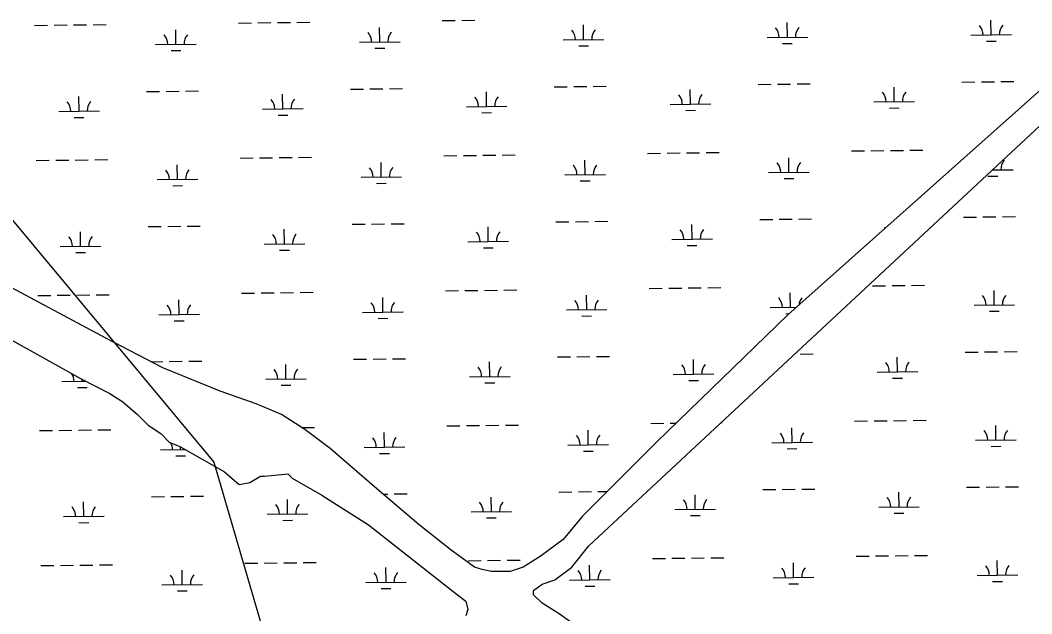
# Model space of a CAD drawing. Extents: x 3684037 to 3722149, y 433263 to 459021.
# Drawn here: x 3690697 to 3693188, y 441077 to 442539 of the extents above; entities that cross this region are included whole.
import ezdxf

# ---------------------------------------------------------------- set-up
doc = ezdxf.new("R2010")
doc.units = 0
for name, color, linetype in [('V-TOPO-BNDY', 7, 'Continuous'), ('V-TOPO-SHOR', 7, 'Continuous'), ('V-WETL-SWMP', 7, 'Continuous')]:
    doc.layers.add(name, color=color, linetype=linetype)

msp = doc.modelspace()

# ---------------------------------------------------------------- linework, layer by layer
at = {"layer": 'V-TOPO-BNDY'}
for p, q in [((3688191.4, 445033.4), (3691173.9, 441450.6)), ((3691173.9, 441450.6), (3691721.3, 439582.2))]:
    msp.add_line(p, q, dxfattribs=at)
at = {"layer": 'V-TOPO-SHOR'}
for p, q in [((3693349.1, 442491.5), (3692587.6, 441813)), ((3692097.3, 441244.1), (3693307.4, 442371.4)), ((3690908.1, 441755.6), (3690605.6, 441917.4)), ((3690443.9, 441880.8), (3690845.5, 441656.4)), ((3692587.6, 441813), (3692264.2, 441499.9)), ((3691048.9, 441682.5), (3690908.1, 441755.6)), ((3691189.8, 441625.1), (3691048.9, 441682.5)), ((3690845.5, 441656.4), (3690918.5, 441619.9)), ((3690918.5, 441619.9), (3690949.8, 441599)), ((3691278.4, 441593.8), (3691189.8, 441625.1)), ((3690949.8, 441599), (3690986.4, 441567.7)), ((3691341, 441567.7), (3691278.4, 441593.8)), ((3690986.4, 441567.7), (3691012.4, 441541.6)), ((3691398.4, 441531.2), (3691341, 441567.7)), ((3691012.4, 441541.6), (3691043.7, 441520.7)), ((3691461, 441484.2), (3691398.4, 441531.2)), ((3691043.7, 441520.7), (3691064.6, 441499.9)), ((3691064.6, 441499.9), (3691090.7, 441489.4)), ((3691090.7, 441489.4), (3691200.2, 441426.8)), ((3691575.7, 441385), (3691461, 441484.2)), ((3692264.2, 441499.9), (3692081.7, 441317.2)), ((3691200.2, 441426.8), (3691236.7, 441395.5)), ((3691262.8, 441400.7), (3691288.9, 441416.4)), ((3691288.9, 441416.4), (3691299.3, 441416.4)), ((3691299.3, 441416.4), (3691356.7, 441421.6)), ((3691356.7, 441421.6), (3691367.1, 441411.1)), ((3691367.1, 441411.1), (3691440.1, 441369.4)), ((3691236.7, 441395.5), (3691262.8, 441400.7)), ((3691680.1, 441296.3), (3691575.7, 441385)), ((3691440.1, 441369.4), (3691554.9, 441296.3)), ((3692081.7, 441317.2), (3692034.7, 441259.8)), ((3691554.9, 441296.3), (3691773.9, 441124.1)), ((3691758.3, 441233.7), (3691680.1, 441296.3)), ((3692034.7, 441259.8), (3691977.4, 441218)), ((3691815.7, 441191.9), (3691758.3, 441233.7)), ((3692055.6, 441191.9), (3692097.3, 441244.1)), ((3691977.4, 441218), (3691935.6, 441191.9)), ((3691831.3, 441186.7), (3691815.7, 441191.9)), ((3691857.4, 441181.5), (3691831.3, 441186.7)), ((3691904.3, 441181.5), (3691857.4, 441181.5)), ((3691935.6, 441191.9), (3691904.3, 441181.5)), ((3692013.9, 441160.6), (3692055.6, 441191.9)), ((3691982.6, 441150.2), (3692013.9, 441160.6)), ((3691961.7, 441134.5), (3691982.6, 441150.2)), ((3691961.7, 441124.1), (3691961.7, 441134.5)), ((3691773.9, 441124.1), (3691794.8, 441108.4)), ((3691794.8, 441108.4), (3691800, 441087.6)), ((3691982.6, 441103.2), (3691961.7, 441124.1)), ((3691800, 441087.6), (3691794.8, 441071.9)), ((3692024.3, 441077.1), (3691982.6, 441103.2)), ((3692436.4, 440784.9), (3692024.3, 441077.1))]:
    msp.add_line(p, q, dxfattribs=at)
at = {"layer": 'V-WETL-SWMP'}
for p, q in [((3690733, 442526.2), (3690764.9, 442526.6)), ((3690780.9, 442526.8), (3690812.9, 442527.2)), ((3690828.9, 442527.3), (3690860.9, 442527.7)), ((3690876.9, 442527.9), (3690908.9, 442528.3)), ((3691234.8, 442532.1), (3691266.8, 442532.4)), ((3691282.8, 442532.6), (3691314.8, 442533)), ((3691330.8, 442533.2), (3691362.8, 442533.6)), ((3691378.8, 442533.7), (3691410.8, 442534.1)), ((3691736.7, 442537.9), (3691768.7, 442538.3)), ((3691784.7, 442538.5), (3691816.7, 442538.8)), ((3692084.6, 442491.2), (3692084.2, 442527.2)), ((3692586.5, 442497), (3692586, 442533)), ((3693088.3, 442502.9), (3693087.9, 442538.9)), ((3691080.8, 442479.5), (3691080.4, 442515.5)), ((3691582.7, 442485.4), (3691582.3, 442521.4)), ((3693038.3, 442502.3), (3693138.3, 442503.5)), ((3691030.8, 442478.9), (3691130.8, 442480.1)), ((3691532.7, 442484.8), (3691632.7, 442485.9)), ((3692034.6, 442490.6), (3692134.6, 442491.8)), ((3692072.8, 442475.6), (3692096.8, 442475.9)), ((3692536.5, 442496.5), (3692636.5, 442497.6)), ((3692574.6, 442481.5), (3692598.6, 442481.8)), ((3693349.1, 442491.5), (3692587.6, 441813)), ((3693076.5, 442487.3), (3693100.5, 442487.6)), ((3691069, 442464), (3691093, 442464.2)), ((3691570.9, 442469.8), (3691594.9, 442470.1)), ((3692060.5, 442375.5), (3692092.5, 442375.9)), ((3692108.5, 442376), (3692140.5, 442376.4)), ((3692514.4, 442380.8), (3692546.4, 442381.1)), ((3692562.4, 442381.3), (3692594.4, 442381.7)), ((3692610.4, 442381.9), (3692642.4, 442382.3)), ((3693016.3, 442386.6), (3693048.3, 442387)), ((3693064.3, 442387.2), (3693096.3, 442387.5)), ((3693112.3, 442387.7), (3693144.3, 442388.1)), ((3690842.3, 442314.9), (3690841.8, 442350.9)), ((3691008.8, 442363.2), (3691040.8, 442363.6)), ((3691056.8, 442363.8), (3691088.8, 442364.2)), ((3691104.8, 442364.4), (3691136.8, 442364.7)), ((3691344.1, 442320.7), (3691343.7, 442356.7)), ((3691510.6, 442369.1), (3691542.6, 442369.5)), ((3691558.6, 442369.6), (3691590.6, 442370)), ((3691606.6, 442370.2), (3691638.6, 442370.6)), ((3691846, 442326.6), (3691845.6, 442362.6)), ((3692012.5, 442374.9), (3692044.5, 442375.3)), ((3692097.3, 441244.1), (3693307.4, 442371.4)), ((3692347.9, 442332.4), (3692347.5, 442368.4)), ((3692849.8, 442338.2), (3692849.3, 442374.2)), ((3691796, 442326), (3691896, 442327.1)), ((3692297.9, 442331.8), (3692397.9, 442333)), ((3692799.8, 442337.7), (3692899.8, 442338.8)), ((3690792.3, 442314.3), (3690892.3, 442315.5)), ((3691294.1, 442320.1), (3691394.1, 442321.3)), ((3691332.3, 442305.1), (3691356.3, 442305.4)), ((3691834.2, 442311), (3691858.2, 442311.3)), ((3692336.1, 442316.8), (3692360.1, 442317.1)), ((3692837.9, 442322.7), (3692861.9, 442322.9)), ((3690830.4, 442299.3), (3690854.4, 442299.6)), ((3691382.7, 442201.1), (3691414.7, 442201.5)), ((3691740.6, 442205.3), (3691772.6, 442205.6)), ((3691788.6, 442205.8), (3691820.6, 442206.2)), ((3691836.6, 442206.4), (3691868.6, 442206.7)), ((3691884.6, 442206.9), (3691916.6, 442207.3)), ((3692242.4, 442211.1), (3692274.4, 442211.5)), ((3692290.4, 442211.7), (3692322.4, 442212)), ((3692338.4, 442212.2), (3692370.4, 442212.6)), ((3692386.4, 442212.8), (3692418.4, 442213.1)), ((3692744.3, 442216.9), (3692776.3, 442217.3)), ((3692792.3, 442217.5), (3692824.3, 442217.9)), ((3692840.3, 442218), (3692872.3, 442218.4)), ((3692888.3, 442218.6), (3692920.3, 442219)), ((3690736.8, 442193.6), (3690768.8, 442193.9)), ((3690784.8, 442194.1), (3690816.8, 442194.5)), ((3690832.8, 442194.7), (3690864.8, 442195.1)), ((3690880.8, 442195.2), (3690912.8, 442195.6)), ((3691084.7, 442146.9), (3691084.3, 442182.9)), ((3691238.7, 442199.4), (3691270.7, 442199.8)), ((3691286.7, 442200), (3691318.7, 442200.3)), ((3691334.7, 442200.5), (3691366.7, 442200.9)), ((3691586.6, 442152.7), (3691586.2, 442188.7)), ((3692088.5, 442158.6), (3692088, 442194.6)), ((3692590.3, 442164.4), (3692589.9, 442200.4)), ((3691536.6, 442152.1), (3691636.6, 442153.3)), ((3692038.5, 442158), (3692138.4, 442159.1)), ((3692540.3, 442163.8), (3692640.3, 442165)), ((3693080.4, 442154.7), (3693104.4, 442154.9)), ((3693091.4, 442170.2), (3693142.2, 442170.8)), ((3693092.2, 442170.2), (3693092.2, 442170.9)), ((3691034.7, 442146.3), (3691134.7, 442147.5)), ((3691072.9, 442131.3), (3691096.9, 442131.6)), ((3691574.8, 442137.1), (3691598.8, 442137.4)), ((3692076.6, 442143), (3692100.6, 442143.3)), ((3692578.5, 442148.8), (3692602.5, 442149.1)), ((3693020.1, 442054), (3693052.1, 442054.3)), ((3693068.1, 442054.5), (3693100.1, 442054.9)), ((3693116.1, 442055.1), (3693148.1, 442055.4)), ((3691012.6, 442030.6), (3691044.6, 442031)), ((3691060.6, 442031.2), (3691092.6, 442031.5)), ((3691108.6, 442031.7), (3691140.6, 442032.1)), ((3691514.5, 442036.4), (3691546.5, 442036.8)), ((3691562.5, 442037), (3691594.5, 442037.4)), ((3691610.5, 442037.6), (3691642.5, 442037.9)), ((3691849.9, 441993.9), (3691849.5, 442029.9)), ((3692016.4, 442042.3), (3692048.4, 442042.6)), ((3692064.4, 442042.8), (3692096.4, 442043.2)), ((3692112.4, 442043.4), (3692144.4, 442043.8)), ((3692351.8, 441999.7), (3692351.3, 442035.7)), ((3692518.3, 442048.1), (3692550.3, 442048.5)), ((3692566.3, 442048.7), (3692598.3, 442049)), ((3692614.3, 442049.2), (3692646.3, 442049.6)), ((3690846.1, 441982.2), (3690845.7, 442018.2)), ((3691348, 441988.1), (3691347.6, 442024.1)), ((3690796.1, 441981.6), (3690896.1, 441982.8)), ((3691298, 441987.5), (3691398, 441988.6)), ((3691799.9, 441993.3), (3691899.9, 441994.5)), ((3691838.1, 441978.3), (3691862.1, 441978.6)), ((3692301.8, 441999.2), (3692401.8, 442000.3)), ((3692339.9, 441984.2), (3692363.9, 441984.5)), ((3690834.3, 441966.7), (3690858.3, 441966.9)), ((3691336.2, 441972.5), (3691360.2, 441972.8)), ((3690908.1, 441755.6), (3690605.6, 441917.4)), ((3690443.9, 441880.8), (3690845.5, 441656.4)), ((3692246.3, 441878.4), (3692278.3, 441878.8)), ((3692294.3, 441879), (3692326.3, 441879.4)), ((3692342.3, 441879.6), (3692374.3, 441879.9)), ((3692390.3, 441880.1), (3692422.3, 441880.5)), ((3692796.2, 441884.8), (3692828.2, 441885.2)), ((3692844.2, 441885.4), (3692876.2, 441885.8)), ((3692892.2, 441886), (3692924.2, 441886.3)), ((3690740.7, 441860.9), (3690772.7, 441861.3)), ((3690788.7, 441861.5), (3690820.7, 441861.9)), ((3690836.7, 441862), (3690868.7, 441862.4)), ((3690884.7, 441862.6), (3690916.7, 441863)), ((3691242.6, 441866.8), (3691274.6, 441867.1)), ((3691290.6, 441867.3), (3691322.6, 441867.7)), ((3691338.6, 441867.9), (3691370.6, 441868.2)), ((3691386.6, 441868.4), (3691418.6, 441868.8)), ((3691590.5, 441820.1), (3691590, 441856.1)), ((3691744.4, 441872.6), (3691776.4, 441873)), ((3691792.4, 441873.2), (3691824.4, 441873.5)), ((3691840.4, 441873.7), (3691872.4, 441874.1)), ((3691888.4, 441874.3), (3691920.4, 441874.6)), ((3692092.3, 441825.9), (3692091.9, 441861.9)), ((3692594.2, 441831.7), (3692593.8, 441867.7)), ((3693096.1, 441837.6), (3693095.7, 441873.6)), ((3691088.6, 441814.2), (3691088.2, 441850.2)), ((3692544.2, 441831.2), (3692608.9, 441831.9)), ((3693046.1, 441837), (3693146.1, 441838.2)), ((3691038.6, 441813.6), (3691138.6, 441814.8)), ((3691540.5, 441819.5), (3691640.4, 441820.6)), ((3691578.6, 441804.5), (3691602.6, 441804.8)), ((3692042.3, 441825.3), (3692142.3, 441826.5)), ((3692080.5, 441810.3), (3692104.5, 441810.6)), ((3692587.6, 441813), (3692264.2, 441499.9)), ((3692582.4, 441816.2), (3692591.3, 441816.3)), ((3693084.3, 441822), (3693108.3, 441822.3)), ((3691076.8, 441798.7), (3691100.8, 441798.9)), ((3691048.9, 441682.5), (3690908.1, 441755.6)), ((3691518.4, 441703.8), (3691550.4, 441704.2)), ((3691566.4, 441704.3), (3691598.4, 441704.7)), ((3691614.4, 441704.9), (3691646.4, 441705.3)), ((3692020.3, 441709.6), (3692052.3, 441710)), ((3692068.3, 441710.2), (3692100.3, 441710.6)), ((3692116.3, 441710.7), (3692148.3, 441711.1)), ((3692618.1, 441716.6), (3692650.1, 441717)), ((3692857.5, 441672.9), (3692857.1, 441708.9)), ((3693024, 441721.3), (3693056, 441721.7)), ((3693072, 441721.9), (3693104, 441722.2)), ((3693120, 441722.4), (3693152, 441722.8)), ((3691019.1, 441698), (3691048.5, 441698.3)), ((3691189.8, 441625.1), (3691048.9, 441682.5)), ((3691064.5, 441698.5), (3691096.5, 441698.9)), ((3691112.5, 441699.1), (3691144.5, 441699.4)), ((3691351.9, 441655.4), (3691351.5, 441691.4)), ((3691853.8, 441661.3), (3691853.3, 441697.3)), ((3692355.6, 441667.1), (3692355.2, 441703.1)), ((3690845.5, 441656.4), (3690918.5, 441619.9)), ((3690850, 441649.6), (3690850, 441654.2)), ((3691301.9, 441654.8), (3691401.9, 441656)), ((3691803.8, 441660.7), (3691903.7, 441661.8)), ((3692305.6, 441666.5), (3692405.6, 441667.7)), ((3692807.5, 441672.4), (3692907.5, 441673.5)), ((3692845.7, 441657.4), (3692869.7, 441657.6)), ((3690800, 441649), (3690859, 441649.7)), ((3690838.2, 441634), (3690862.2, 441634.3)), ((3691340.1, 441639.8), (3691364.1, 441640.1)), ((3691841.9, 441645.7), (3691865.9, 441646)), ((3692343.8, 441651.5), (3692367.8, 441651.8)), ((3690918.5, 441619.9), (3690949.8, 441599)), ((3691278.4, 441593.8), (3691189.8, 441625.1)), ((3690949.8, 441599), (3690986.4, 441567.7)), ((3691341, 441567.7), (3691278.4, 441593.8)), ((3690986.4, 441567.7), (3691012.4, 441541.6)), ((3691398.4, 441531.2), (3691341, 441567.7)), ((3690792.6, 441528.8), (3690824.6, 441529.2)), ((3690840.6, 441529.4), (3690872.6, 441529.8)), ((3690888.6, 441529.9), (3690920.6, 441530.3)), ((3691012.4, 441541.6), (3691043.7, 441520.7)), ((3691391.1, 441535.8), (3691422.4, 441536.2)), ((3691461, 441484.2), (3691398.4, 441531.2)), ((3691748.3, 441539.9), (3691780.3, 441540.3)), ((3691796.3, 441540.5), (3691828.3, 441540.9)), ((3691844.3, 441541.1), (3691876.3, 441541.4)), ((3691892.3, 441541.6), (3691924.3, 441542)), ((3692096.2, 441493.3), (3692095.8, 441529.2)), ((3692250.2, 441545.8), (3692282.2, 441546.2)), ((3692298.2, 441546.3), (3692312.4, 441546.5)), ((3692423.3, 441547.8), (3692426.2, 441547.8)), ((3692598.1, 441499.1), (3692597.6, 441535.1)), ((3692752.1, 441551.6), (3692784.1, 441552)), ((3692800.1, 441552.2), (3692832.1, 441552.6)), ((3692848.1, 441552.7), (3692880.1, 441553.1)), ((3692896.1, 441553.3), (3692928, 441553.7)), ((3693099.9, 441504.9), (3693099.5, 441540.9)), ((3690744.6, 441528.3), (3690776.6, 441528.6)), ((3691043.7, 441520.7), (3691064.6, 441499.9)), ((3691594.3, 441487.4), (3691593.9, 441523.4)), ((3693049.9, 441504.3), (3693149.9, 441505.5)), ((3691042.5, 441481), (3691104.2, 441481.7)), ((3691064.6, 441499.9), (3691090.7, 441489.4)), ((3691090.7, 441489.4), (3691200.2, 441426.8)), ((3691092.4, 441481.6), (3691092.4, 441488.4)), ((3691575.7, 441385), (3691461, 441484.2)), ((3691544.3, 441486.8), (3691644.3, 441488)), ((3692046.2, 441492.7), (3692146.2, 441493.8)), ((3692264.2, 441499.9), (3692081.7, 441317.2)), ((3692548.1, 441498.5), (3692648.1, 441499.7)), ((3692586.2, 441483.5), (3692610.2, 441483.8)), ((3693088.1, 441489.4), (3693112.1, 441489.6)), ((3691080.6, 441466), (3691104.6, 441466.3)), ((3691582.5, 441471.8), (3691606.5, 441472.1)), ((3692084.4, 441477.7), (3692108.4, 441478)), ((3691200.2, 441426.8), (3691236.7, 441395.5)), ((3691262.8, 441400.7), (3691288.9, 441416.4)), ((3691288.9, 441416.4), (3691299.3, 441416.4)), ((3691299.3, 441416.4), (3691356.7, 441421.6)), ((3691356.7, 441421.6), (3691367.1, 441411.1)), ((3691367.1, 441411.1), (3691440.1, 441369.4)), ((3691236.7, 441395.5), (3691262.8, 441400.7)), ((3691680.1, 441296.3), (3691575.7, 441385)), ((3692526, 441382.8), (3692558, 441383.2)), ((3692574, 441383.4), (3692606, 441383.7)), ((3692622, 441383.9), (3692654, 441384.3)), ((3693027.9, 441388.7), (3693059.9, 441389)), ((3693075.9, 441389.2), (3693107.9, 441389.6)), ((3693123.9, 441389.8), (3693155.9, 441390.1)), ((3691020.4, 441365.3), (3691052.4, 441365.7)), ((3691068.4, 441365.9), (3691100.4, 441366.2)), ((3691116.4, 441366.4), (3691148.4, 441366.8)), ((3691355.7, 441322.8), (3691355.3, 441358.8)), ((3691440.1, 441369.4), (3691554.9, 441296.3)), ((3691591.1, 441371.9), (3691602.3, 441372.1)), ((3691618.3, 441372.2), (3691650.3, 441372.6)), ((3691857.6, 441328.6), (3691857.2, 441364.6)), ((3692024.1, 441377), (3692056.1, 441377.3)), ((3692072.1, 441377.5), (3692104.1, 441377.9)), ((3692120.1, 441378.1), (3692142.8, 441378.4)), ((3692359.5, 441334.4), (3692359.1, 441370.4)), ((3692861.4, 441340.3), (3692861, 441376.3)), ((3690853.9, 441316.9), (3690853.5, 441352.9)), ((3692309.5, 441333.9), (3692409.5, 441335)), ((3692811.4, 441339.7), (3692911.4, 441340.9)), ((3690803.9, 441316.3), (3690903.9, 441317.5)), ((3691305.8, 441322.2), (3691405.7, 441323.3)), ((3691343.9, 441307.2), (3691367.9, 441307.5)), ((3691807.6, 441328), (3691907.6, 441329.2)), ((3691845.8, 441313), (3691869.8, 441313.3)), ((3692081.7, 441317.2), (3692034.7, 441259.8)), ((3692347.7, 441318.9), (3692371.7, 441319.2)), ((3692849.6, 441324.7), (3692873.5, 441325)), ((3690842.1, 441301.4), (3690866.1, 441301.6)), ((3691554.9, 441296.3), (3691773.9, 441124.1)), ((3691758.3, 441233.7), (3691680.1, 441296.3)), ((3692034.7, 441259.8), (3691977.4, 441218)), ((3691815.7, 441191.9), (3691758.3, 441233.7)), ((3692055.6, 441191.9), (3692097.3, 441244.1)), ((3691800.2, 441207.9), (3691832.2, 441208.2)), ((3691848.2, 441208.4), (3691880.2, 441208.8)), ((3691896.2, 441209), (3691928.2, 441209.3)), ((3691977.4, 441218), (3691935.6, 441191.9)), ((3692254.1, 441213.1), (3692286.1, 441213.5)), ((3692302.1, 441213.7), (3692334.1, 441214.1)), ((3692350.1, 441214.3), (3692382, 441214.6)), ((3692398, 441214.8), (3692430, 441215.2)), ((3692755.9, 441219), (3692787.9, 441219.3)), ((3692803.9, 441219.5), (3692835.9, 441219.9)), ((3692851.9, 441220.1), (3692883.9, 441220.5)), ((3692899.9, 441220.7), (3692931.9, 441221)), ((3693103.8, 441172.3), (3693103.4, 441208.3)), ((3690748.4, 441195.6), (3690780.4, 441196)), ((3690796.4, 441196.2), (3690828.4, 441196.5)), ((3690844.4, 441196.7), (3690876.4, 441197.1)), ((3690892.4, 441197.3), (3690924.4, 441197.7)), ((3691096.3, 441148.9), (3691095.9, 441184.9)), ((3691250.3, 441201.5), (3691282.3, 441201.8)), ((3691298.3, 441202), (3691330.3, 441202.4)), ((3691346.3, 441202.6), (3691378.3, 441202.9)), ((3691394.3, 441203.1), (3691426.3, 441203.5)), ((3691598.2, 441154.8), (3691597.8, 441190.8)), ((3691831.3, 441186.7), (3691815.7, 441191.9)), ((3691857.4, 441181.5), (3691831.3, 441186.7)), ((3691904.3, 441181.5), (3691857.4, 441181.5)), ((3691935.6, 441191.9), (3691904.3, 441181.5)), ((3692013.9, 441160.6), (3692055.6, 441191.9)), ((3692100.1, 441160.6), (3692099.6, 441196.6)), ((3692601.9, 441166.4), (3692601.5, 441202.4)), ((3691548.2, 441154.2), (3691648.2, 441155.3)), ((3691982.6, 441150.2), (3692013.9, 441160.6)), ((3692050.1, 441160), (3692150.1, 441161.2)), ((3692551.9, 441165.9), (3692651.9, 441167)), ((3693053.8, 441171.7), (3693153.8, 441172.9)), ((3693092, 441156.7), (3693116, 441157)), ((3691046.3, 441148.3), (3691146.3, 441149.5)), ((3691084.5, 441133.3), (3691108.5, 441133.6)), ((3691586.4, 441139.2), (3691610.4, 441139.5)), ((3691961.7, 441134.5), (3691982.6, 441150.2)), ((3691961.7, 441124.1), (3691961.7, 441134.5)), ((3692088.2, 441145), (3692112.2, 441145.3)), ((3692590.1, 441150.9), (3692614.1, 441151.1)), ((3691773.9, 441124.1), (3691794.8, 441108.4)), ((3691794.8, 441108.4), (3691800, 441087.6)), ((3691982.6, 441103.2), (3691961.7, 441124.1)), ((3691800, 441087.6), (3691794.8, 441071.9)), ((3692024.3, 441077.1), (3691982.6, 441103.2))]:
    msp.add_line(p, q, dxfattribs=at)
for centre, start, end in [((3693033.1, 442502.7), 359.8949, 41.4385), ((3693143.6, 442504), 139.8949, 181.4385), ((3691025.6, 442479.4), 359.8949, 41.4385), ((3691136.1, 442480.6), 139.8949, 181.4385), ((3691527.5, 442485.2), 359.8949, 41.4385), ((3691637.9, 442486.5), 139.8949, 181.4385), ((3692029.3, 442491), 359.8949, 41.4385), ((3692139.8, 442492.3), 139.8949, 181.4385), ((3692531.2, 442496.9), 359.8949, 41.4385), ((3692641.7, 442498.2), 139.8949, 181.4385), ((3692292.6, 442332.2), 359.8949, 41.4385), ((3692403.1, 442333.5), 139.8949, 181.4385), ((3692794.5, 442338.1), 359.8949, 41.4385), ((3692905, 442339.4), 139.8949, 181.4385), ((3690787, 442314.7), 359.8949, 41.4385), ((3690897.5, 442316), 139.8949, 181.4385), ((3691288.9, 442320.6), 359.8949, 41.4385), ((3691399.4, 442321.8), 139.8949, 181.4385), ((3691790.8, 442326.4), 359.8949, 41.4385), ((3691901.2, 442327.7), 139.8949, 181.4385), ((3691641.8, 442153.8), 139.8949, 181.4385), ((3692033.2, 442158.4), 359.8949, 41.4385), ((3692143.7, 442159.7), 139.8949, 181.4385), ((3692535.1, 442164.2), 359.8949, 41.4385), ((3692645.6, 442165.5), 139.8949, 181.4385), ((3693147.4, 442171.4), 139.8949, 181.4385), ((3691029.5, 442146.7), 359.8949, 41.4385), ((3691139.9, 442148), 139.8949, 181.4385), ((3691531.3, 442152.5), 359.8949, 41.4385), ((3692798.4, 442005.4), 36.0529, 41.4385), ((3690790.9, 441982.1), 359.8949, 41.4385), ((3690901.4, 441983.3), 139.8949, 181.4385), ((3691292.8, 441987.9), 359.8949, 41.4385), ((3691403.2, 441989.2), 139.8949, 181.4385), ((3691794.6, 441993.7), 359.8949, 41.4385), ((3691905.1, 441995), 139.8949, 181.4385), ((3692296.5, 441999.6), 359.8949, 41.4385), ((3692407, 442000.9), 139.8949, 181.4385), ((3692539, 441831.6), 359.8949, 41.4385), ((3692649.4, 441832.9), 139.8949, 173.4742), ((3693040.8, 441837.4), 359.8949, 41.4385), ((3693151.3, 441838.7), 139.8949, 181.4385), ((3691033.3, 441814.1), 359.8949, 41.4385), ((3691143.8, 441815.3), 139.8949, 181.4385), ((3691535.2, 441819.9), 359.8949, 41.4385), ((3691645.7, 441821.2), 139.8949, 181.4385), ((3692037.1, 441825.7), 359.8949, 41.4385), ((3692147.6, 441827), 139.8949, 181.4385), ((3691296.6, 441655.2), 359.8949, 41.4385), ((3691407.1, 441656.5), 139.8949, 181.4385), ((3691798.5, 441661.1), 359.8949, 41.4385), ((3691909, 441662.4), 139.8949, 181.4385), ((3692300.4, 441666.9), 359.8949, 41.4385), ((3692410.9, 441668.2), 139.8949, 181.4385), ((3692802.3, 441672.8), 359.8949, 41.4385), ((3692912.7, 441674.1), 139.8949, 181.4385), ((3690794.8, 441649.4), 359.8949, 32.0175), ((3691539.1, 441487.2), 359.8949, 41.4385), ((3691649.6, 441488.5), 139.8949, 181.4385), ((3692041, 441493.1), 359.8949, 41.4385), ((3692151.4, 441494.4), 139.8949, 181.4385), ((3692542.8, 441498.9), 359.8949, 41.4385), ((3692653.3, 441500.2), 139.8949, 181.4385), ((3693044.7, 441504.8), 359.8949, 41.4385), ((3693155.2, 441506), 139.8949, 181.4385), ((3691037.2, 441481.4), 359.8949, 28.9756), ((3692304.3, 441334.3), 359.8949, 41.4385), ((3692414.7, 441335.6), 139.8949, 181.4385), ((3692806.1, 441340.1), 359.8949, 41.4385), ((3692916.6, 441341.4), 139.8949, 181.4385), ((3690798.6, 441316.8), 359.8949, 41.4385), ((3690909.1, 441318), 139.8949, 181.4385), ((3691300.5, 441322.6), 359.8949, 41.4385), ((3691411, 441323.9), 139.8949, 181.4385), ((3691802.4, 441328.4), 359.8949, 41.4385), ((3691912.9, 441329.7), 139.8949, 181.4385), ((3692044.8, 441160.4), 359.8949, 41.4385), ((3692155.3, 441161.7), 139.8949, 181.4385), ((3692546.7, 441166.3), 359.8949, 41.4385), ((3692657.2, 441167.6), 139.8949, 181.4385), ((3693048.6, 441172.1), 359.8949, 41.4385), ((3693159, 441173.4), 139.8949, 181.4385), ((3691041.1, 441148.7), 359.8949, 41.4385), ((3691151.6, 441150), 139.8949, 181.4385), ((3691542.9, 441154.6), 359.8949, 41.4385), ((3691653.4, 441155.9), 139.8949, 181.4385)]:
    msp.add_arc(centre, 35.2, start, end, dxfattribs=at)

doc.saveas('drawing.dxf')
